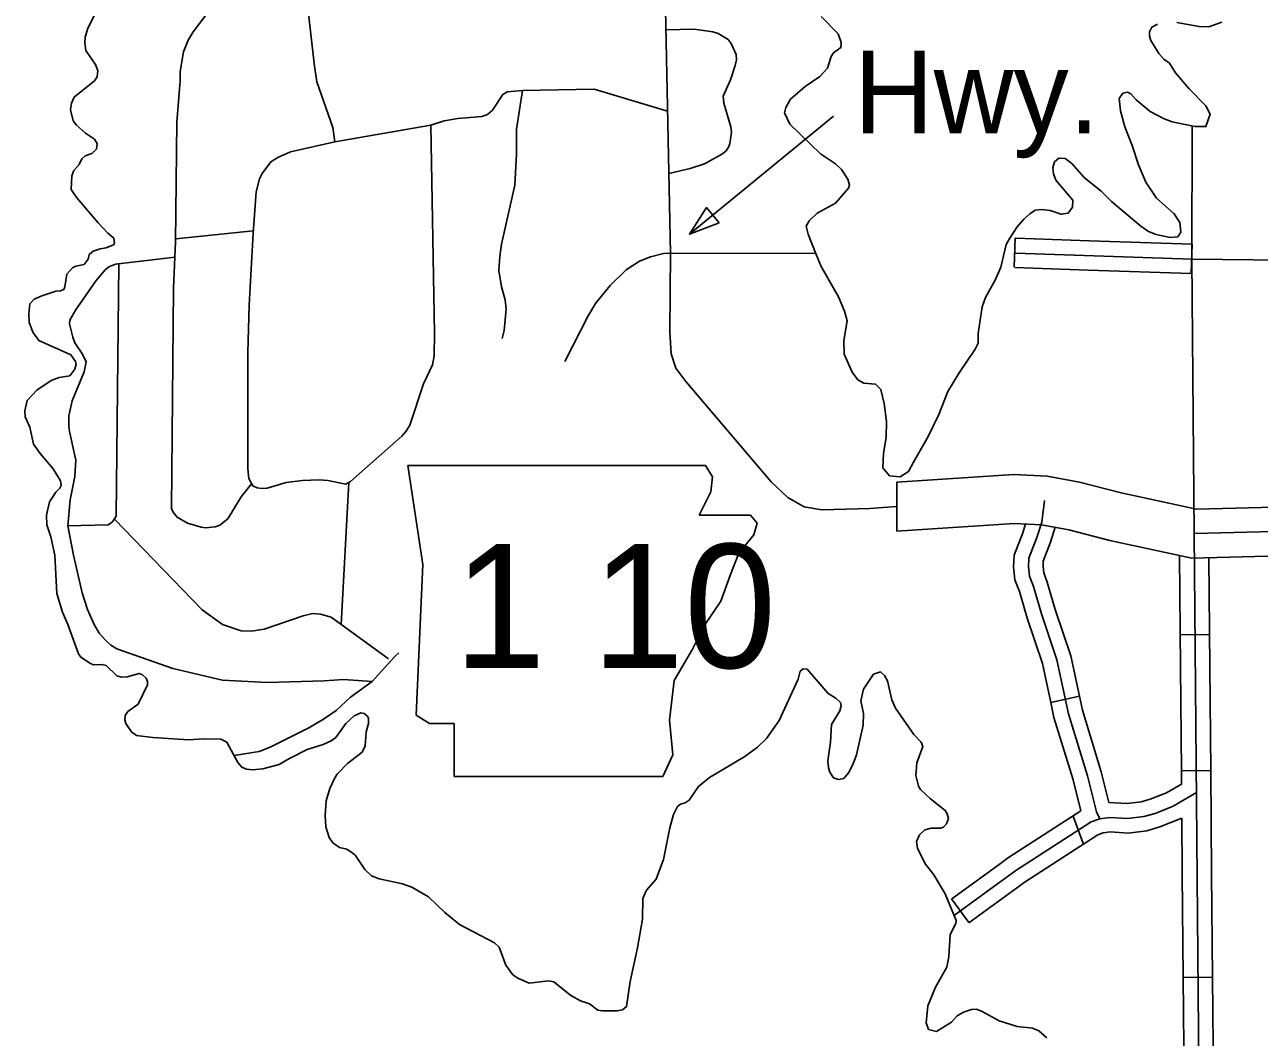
# Model space of a CAD drawing. Extents: x 1212896 to 1368412, y 378476 to 478763.
# Drawn here: x 1277715 to 1284025, y 418529 to 423706 of the extents above; entities that cross this region are included whole.
import ezdxf

# ---------------------------------------------------------------- set-up
doc = ezdxf.new("R2010")
doc.units = 0
for name, color, linetype in [('Level 10', 7, 'Continuous'), ('Level 21', 7, 'Continuous'), ('Level 31', 7, 'Continuous'), ('Level 33', 7, 'Continuous'), ('Level 34', 7, 'Continuous'), ('Level 41', 7, 'Continuous'), ('Level 45', 7, 'Continuous'), ('Level 6', 7, 'Continuous'), ('Level 9', 7, 'Continuous')]:
    doc.layers.add(name, color=color, linetype=linetype)

msp = doc.modelspace()

# ---------------------------------------------------------------- linework, layer by layer
at = {"layer": 'Level 10'}
msp.add_line((1282172.4, 421116.8), (1282172.4, 421367.4), dxfattribs=at)
for points in [[(1282172.4, 421367.4), (1282770.1, 421407.2), (1282941.3, 421398.3), (1283105.8, 421367.7), (1283318.5, 421312), (1283704, 421229.8), (1285029, 421263.9), (1286349.9, 421286.2), (1287347.8, 421287.9), (1287410.5, 421293.5), (1287461.7, 421317.1), (1287506.6, 421350.1), (1287557.5, 421394.6), (1287640.4, 421486.2), (1288541.4, 422580.1), (1288976.2, 422574.9), (1291369.4, 422522.6), (1291483.3, 422491.8), (1291554.6, 422451.7), (1291746.3, 422326.8), (1291873.3, 422270.7), (1291943.9, 422256), (1292782.2, 422130.1), (1293057.3, 422080.9)], [(1281015.5, 422538.4), (1281011.4, 422136.4), (1281019.2, 422022.6), (1281043.5, 421949.7), (1281094.1, 421882.6), (1281530.3, 421368.8), (1281614.9, 421288.5), (1281699.1, 421240.3), (1281789.1, 421225.3), (1282034.4, 421232.9), (1282172.4, 421242.1)], [(1292998.3, 421838), (1292741.8, 421883.4), (1291899.8, 422009.9), (1291796.4, 422031.4), (1291626.8, 422106.3), (1291425, 422237.8), (1291387.9, 422258.6), (1291333.5, 422273.4), (1288972, 422324.9), (1288658.2, 422328.7), (1287829.6, 421322.8), (1287733.1, 421216.1), (1287663.3, 421155), (1287589.4, 421100.7), (1287475.8, 421048.3), (1287359.1, 421037.9), (1286352.2, 421036.2), (1285034.3, 421014), (1283680.9, 420979.1), (1283260.7, 421068.7), (1283051.2, 421123.5), (1282911.8, 421149.5), (1282771.9, 421156.7), (1282172.4, 421116.8)]]:
    msp.add_lwpolyline(points, dxfattribs=at)
at = {"layer": 'Level 21'}
for p, q in [((1279673.2, 421453.1), (1279749.4, 420945.5)), ((1281229.7, 421393.9), (1281194.6, 421452.3)), ((1281221.2, 421317.7), (1281229.7, 421393.9)), ((1281162, 421199.3), (1281221.2, 421317.7)), ((1281424.2, 421199.3), (1281162, 421199.3)), ((1281458.1, 421157), (1281424.2, 421199.3)), ((1281365, 421004.8), (1281441.2, 421097.8)), ((1281441.2, 421097.8), (1281458.1, 421157)), ((1281322.7, 420894.8), (1281365, 421004.8)), ((1279749.4, 420945.5), (1279715.5, 420175.8)), ((1281272, 420759.4), (1281322.7, 420894.8)), ((1281187.4, 420632.6), (1281272, 420759.4)), ((1281128.2, 420514.1), (1281187.4, 420632.6)), ((1281035.1, 420353.4), (1281128.2, 420514.1)), ((1281009.8, 420150.4), (1281035.1, 420353.4)), ((1279715.5, 420175.8), (1279783.2, 420133.5)), ((1281026.7, 419972.8), (1281009.8, 420150.4)), ((1279783.2, 420133.5), (1279910.1, 420133.5)), ((1279910.1, 420133.5), (1279910.1, 419862.8)), ((1280975.9, 419862.8), (1281026.7, 419972.8)), ((1279910.1, 419862.8), (1280975.9, 419862.8))]:
    msp.add_line(p, q, dxfattribs=at)
msp.add_lwpolyline([(1279673.2, 421453.1), (1281194.6, 421452.3)], dxfattribs=at)
at = {"layer": 'Level 31'}
for p, q in [((1282772, 422466.7), (1282777, 422616.6)), ((1283682.6, 422583.5), (1283677.6, 422433.6)), ((1283682.6, 422583.5), (1283677.6, 422433.6))]:
    msp.add_line(p, q, dxfattribs=at)
for points in [[(1279319.5, 424501.1), (1279257.4, 424427.3), (1279226.9, 424374.9), (1279196.6, 424302.4), (1279177.2, 424235.1), (1279164.1, 424145.8), (1279161.2, 424013.4), (1279164.3, 423776.9), (1279195.7, 423493.5), (1279208.3, 423414.4), (1279289.1, 423180.6), (1279299.7, 423106.5)], [(1281015.6, 422536.8), (1280989.8, 423784.8), (1281047, 423853.6), (1281091.2, 423921.2), (1281104.1, 423948.5), (1281119.5, 423994.6), (1281156.1, 424145.7), (1281166.6, 424230.9), (1281165.5, 424257.3), (1281143.4, 424375.7), (1281132.9, 424468.3)], [(1278742.4, 423891.1), (1278575.8, 423670), (1278550.2, 423626.6), (1278525.8, 423567.3), (1278509.7, 423465.9), (1278510.1, 423419.7), (1278493, 423207.1), (1278486.1, 422595.1), (1278474.5, 422358.8), (1278465.3, 421233), (1278473.5, 421213), (1278493.6, 421187.8), (1278546, 421157.3), (1278616.8, 421136.8), (1278639.1, 421134.1), (1278687.6, 421139.5), (1278711.8, 421147.7), (1278753.6, 421179.8), (1278821.8, 421292.5), (1278873.1, 421359.2)], [(1280992, 423679.8), (1281136.1, 423682.4), (1281232.6, 423669.3), (1281258.6, 423660.6), (1281309.5, 423630), (1281325.9, 423609.1), (1281351.3, 423554.2), (1281352.6, 423526.1), (1281346.8, 423497), (1281321.5, 423424.6), (1281285.4, 423340), (1281287.5, 423304.7), (1281324.6, 423184), (1281326.9, 423155), (1281319.4, 423097.8), (1281313.5, 423083.7), (1281299.7, 423061.5), (1281281.9, 423045.2), (1281189.6, 422995.3), (1281116.3, 422970.6), (1281007.2, 422945.3)], [(1281000.6, 423264), (1280625.3, 423376.2), (1280258.9, 423369.3), (1280180.1, 423363.5), (1280158.3, 423348.3), (1280106.2, 423269.6), (1280080.4, 423246.3), (1280051.6, 423237), (1279929, 423225.8), (1279858.3, 423214.1), (1279790.7, 423192.4), (1279299.7, 423106.5), (1279073.8, 423055.2), (1279008.2, 423027.5), (1278973.5, 423004.2), (1278929.2, 422945.6), (1278915.4, 422918.4), (1278897.1, 422852.1), (1278881.9, 422639.4), (1278862.2, 422272.3), (1278855.3, 422030.7), (1278854.5, 421435.2), (1278860.9, 421386.1), (1278881.2, 421348.2), (1278902.4, 421338.3), (1278928.2, 421334.7), (1278954.5, 421337), (1279050.6, 421364.9), (1279135.3, 421375.7), (1279220, 421379.6), (1279263.9, 421376), (1279356.2, 421357.8), (1279379.7, 421371.1), (1279642.9, 421603.1), (1279663.7, 421627.4), (1279683.7, 421658.6), (1279752.3, 421869.8), (1279799.3, 421967.5), (1279807.9, 422012.7), (1279809.9, 422129), (1279790.7, 423192.4)], [(1280258.9, 423369.3), (1280228.7, 423172.5), (1280227.8, 423044.2), (1280219.2, 422884.8), (1280152, 422584.4), (1280142.6, 422521.1), (1280138.2, 422449.9), (1280151.9, 422365.9), (1280170.4, 422299.9), (1280175.8, 422250.8), (1280165.8, 422143.4), (1280155.2, 422102.2)], [(1278486.9, 422611.3), (1278882.9, 422652.7)], [(1282780.6, 422613.9), (1283154.9, 422601.3)], [(1283154.9, 422601.3), (1283682.6, 422583.5)], [(1278482.3, 422517.7), (1278178.2, 422481.3), (1278144.4, 422467.9), (1278125.6, 422452.7), (1278079.2, 422398.1), (1277973.8, 422245.8), (1277944.6, 422195.8), (1277943.5, 422177.1), (1277960.1, 422108.3), (1277971.3, 422080.3), (1278009.5, 422022.1), (1278029.1, 421982), (1278019.4, 421931.4), (1277957.9, 421783.5), (1277941.1, 421706.4), (1277939.5, 421653.1), (1277943.3, 421627), (1277976.5, 421479.9), (1277970.2, 421396.7), (1277947.3, 421277.2), (1277935.5, 421143.7), (1277963.8, 420993.6), (1278008.3, 420800.6), (1278035.3, 420716.2), (1278069.3, 420639.2), (1278094.7, 420595.8), (1278128.1, 420559.1), (1278155.3, 420534.5), (1278185.3, 420515.6), (1278471.4, 420414.2), (1278725.3, 420355.3), (1278953.8, 420343.5), (1279245.1, 420351.4), (1279344.3, 420358.5), (1279490.3, 420348.6)], [(1281757.7, 422538.3), (1280980.2, 422536.8), (1280912.5, 422518.5), (1280857.9, 422496.9), (1280789.4, 422453.2), (1280706.4, 422372.2), (1280667.9, 422325.7), (1280632.4, 422280.2), (1280595, 422217.7), (1280476.3, 421983.7)], [(1283680.1, 422507.2), (1282778.1, 422537.5)], [(1278196.1, 422483.4), (1278182.5, 421193.1), (1278162.9, 421164.4), (1278140.9, 421148.7), (1277935.5, 421143.7)], [(1283149.9, 422451.4), (1282775.6, 422464)], [(1283677.6, 422433.6), (1283149.9, 422451.4)], [(1279372.2, 421364.9), (1279332.5, 420640.2)], [(1278173.8, 421177.3), (1278621.4, 420714.2), (1278725.8, 420639), (1278821.8, 420607.9), (1278874.7, 420605.4), (1278939.4, 420615), (1279137.3, 420683.1), (1279186.1, 420695.6), (1279226, 420691.9), (1279281, 420677.4), (1279575, 420464.7)], [(1279627.8, 420494.1), (1279604.9, 420474), (1279490.3, 420348.6), (1279379.3, 420268.4), (1279306.1, 420199.5), (1279242.6, 420155.8), (1279166.2, 420111), (1278968.6, 420011.8), (1278913.9, 419990.3), (1278784.8, 419970.1)]]:
    msp.add_lwpolyline(points, dxfattribs=at)
at = {"layer": 'Level 33'}
msp.add_lwpolyline([(1286345.6, 422478.3), (1283680.1, 422507.2)], dxfattribs=at)
at = {"layer": 'Level 34'}
msp.add_lwpolyline([(1283692.3, 421104.5), (1283680.1, 422507.2)], dxfattribs=at)
at = {"layer": 'Level 41'}
msp.add_lwpolyline([(1281113, 422634.6), (1281848.4, 423239)], dxfattribs=at)
msp.add_lwpolyline([(1281263.5, 422692.3), (1281198.8, 422771.1), (1281113, 422634.6)], close=True, dxfattribs=at)
at = {"layer": 'Level 45'}
for p, q in [((1283770.6, 420587.8), (1283620.6, 420586.4)), ((1283105.5, 420272.6), (1282958.8, 420241)), ((1283776.6, 419892.7), (1283626.6, 419891.4)), ((1283125.1, 419519.2), (1283073.2, 419659.9)), ((1282540.6, 419116.5), (1282452.5, 419237.9)), ((1283785.8, 418836.7), (1283635.8, 418835.4))]:
    msp.add_line(p, q, dxfattribs=at)
for points in [[(1282926.5, 421273.9), (1282912.7, 421162.6), (1282888.7, 421083.8), (1282847.9, 420978.2), (1282845.8, 420934.1), (1282850.8, 420886), (1282871.3, 420833.1), (1282911.6, 420694.3), (1282989.8, 420459.6), (1283049.5, 420182.7), (1283146.5, 419866.1), (1283192.7, 419681.6), (1283210.6, 419646.4)], [(1282830.1, 421153.7), (1282816.4, 421108.7), (1282772.2, 420994.1), (1282769.3, 420931.9), (1282775.9, 420867.9), (1282798.9, 420808.6), (1282817.8, 420743.6)], [(1282981.7, 421136.5), (1282958.3, 421059.8), (1282920.9, 420962.8), (1282919.6, 420936.2), (1282923, 420903.4), (1282941.1, 420856.7), (1282961.8, 420785.4)], [(1283721.4, 417780.1), (1283692.3, 421104.5)], [(1283622, 420419.4), (1283616.9, 420992.8)], [(1283771.9, 420420.7), (1283767, 420981.4)], [(1282961.8, 420785.4), (1282981.9, 420716.2), (1283061, 420479.1), (1283105.5, 420272.6)], [(1282817.8, 420743.6), (1282838.7, 420671.5), (1282916.1, 420439.5), (1282958.8, 420241)], [(1283626.6, 419891.4), (1283622, 420419.4)], [(1283776.6, 419892.7), (1283771.9, 420420.7)], [(1282958.8, 420241), (1282975.5, 420163.5), (1283072.9, 419845.7), (1283112.7, 419686.4)], [(1283105.5, 420272.6), (1283120.8, 420201.3), (1283217.5, 419885.9), (1283256.5, 419729.7)], [(1283627.2, 419823.8), (1283626.6, 419891.4)], [(1283781.2, 419364.7), (1283776.6, 419892.7)], [(1283703.9, 419780), (1283584, 419710.5), (1283492.8, 419674), (1283435.7, 419657.2), (1283352.1, 419647.5), (1283260.4, 419652.9), (1283210.6, 419646.4), (1283165.9, 419629.9), (1282781.4, 419381.2), (1282467, 419153)], [(1283627.2, 419823.8), (1283550.5, 419779.4), (1283467.8, 419746.2), (1283420.4, 419732.4), (1283350, 419724.1), (1283256.5, 419729.7)], [(1283112.7, 419686.4), (1282738.2, 419444.3), (1282714, 419426.7)], [(1283628.7, 419649.1), (1283516.9, 419604.3), (1283450.4, 419584.9), (1283354.2, 419573.6), (1283263.1, 419579), (1283228.4, 419574.5)], [(1283631.2, 419363.4), (1283628.7, 419649.1)], [(1283231, 419575.4), (1283199, 419563.6), (1282823.1, 419320.5), (1282802.1, 419305.3)], [(1282714, 419426.7), (1282453.5, 419237.5)], [(1283635.8, 418835.4), (1283631.2, 419363.4)], [(1283785.8, 418836.7), (1283781.2, 419364.7)], [(1282802.1, 419305.3), (1282539.7, 419114.8)], [(1283640.4, 418307.4), (1283635.8, 418835.4)], [(1283790.4, 418308.8), (1283785.8, 418836.7)]]:
    msp.add_lwpolyline(points, dxfattribs=at)
at = {"layer": 'Level 6'}
for points in [[(1283681.6, 423188.4), (1283680.1, 422507.2), (1283692.3, 421104.5)], [(1283692.3, 421104.5), (1285040.6, 421139), (1285033.7, 422492.5)]]:
    msp.add_lwpolyline(points, dxfattribs=at)
at = {"layer": 'Level 9'}
for points in [[(1278075.5, 423761.5), (1278037.4, 423687.9), (1278022.9, 423641.7), (1278021.2, 423612.6), (1278027.6, 423573.6), (1278078.2, 423499), (1278088.5, 423470), (1278085.1, 423439.3), (1278071.1, 423418.7), (1277968.2, 423335.5), (1277954.5, 423305.3), (1277948.9, 423270.1), (1277962.4, 423215.2), (1277978.6, 423192.3), (1278024.9, 423150.7), (1278072.1, 423120.2), (1278084.3, 423099.2), (1278081.1, 423069.6), (1278057.9, 423047.9), (1278024.1, 423035.5), (1278006.1, 423020.7), (1277992.7, 422991), (1277965.1, 422959.7), (1277955.3, 422933.5), (1277953, 422863.8), (1277981.4, 422821.6), (1278089.5, 422693.5), (1278139.9, 422639.9), (1278171.1, 422614.2), (1278174.3, 422588.2), (1278168.4, 422581.1), (1278131.7, 422565.7), (1278100.8, 422559.3)], [(1281786.2, 423748.3), (1281872.9, 423659.1), (1281888.3, 423615.1), (1281886.6, 423589.1), (1281848.9, 423561.6), (1281837.2, 423543.4), (1281817.8, 423484.1), (1281779.4, 423440.6), (1281703.1, 423389.7), (1281628.9, 423325.8), (1281604.4, 423282.4), (1281598.7, 423255.3), (1281625.2, 423197.5), (1281782.4, 423045.9), (1281859.7, 422994.6), (1281889.9, 422965.9), (1281922.4, 422916.1), (1281929.7, 422885.1), (1281925.8, 422870), (1281858.8, 422793.2), (1281764.6, 422743.1), (1281724.1, 422703.5), (1281709.4, 422676.3), (1281719.8, 422634.4), (1281760.7, 422530.6)], [(1283375.9, 423088.1), (1283338, 423183.8), (1283315.2, 423264.8), (1283309.6, 423327.8), (1283328.3, 423356.1), (1283352.2, 423361.4), (1283368.2, 423352.5), (1283396.4, 423321.8), (1283467.9, 423262.4), (1283538.1, 423224.1), (1283579.1, 423208.5), (1283696.1, 423185.7), (1283751.9, 423185.3), (1283773.2, 423248.7), (1283751.8, 423291.5), (1283666.2, 423377.8), (1283596.5, 423460.2), (1283566.1, 423508.9), (1283537.9, 423529.7), (1283510.7, 423559.5), (1283471.1, 423625.2), (1283463.9, 423647.1), (1283463.7, 423670.2), (1283476.4, 423693.4), (1283504.2, 423708.7)], [(1283603.9, 423716.8), (1283717.8, 423696), (1283767.7, 423695.5), (1283834.2, 423719.3)], [(1281760.7, 422530.6), (1281786.3, 422469.7), (1281873.7, 422315.4), (1281904.4, 422240.6), (1281917.8, 422191.6), (1281900.9, 422091.2), (1281903.5, 422020.8), (1281943.4, 421930.4), (1281972.8, 421890.6), (1282002.9, 421872.9), (1282062.8, 421868.5), (1282091, 421840.8), (1282107.7, 421769.8), (1282119.6, 421677.7), (1282117.4, 421597.6), (1282104.3, 421514.2), (1282101.1, 421440.1), (1282135.7, 421400.4), (1282188.9, 421394.1), (1282232, 421422), (1282257.4, 421468.8), (1282331.8, 421599.9), (1282386.5, 421713.7), (1282433.2, 421831.4), (1282491.1, 421926.2), (1282573.6, 422047.4), (1282587.3, 422077.6), (1282588.8, 422127.7), (1282609.3, 422264.2), (1282625.8, 422311.4), (1282676.7, 422403.2), (1282704, 422465.6), (1282730.7, 422582.1), (1282749.3, 422615.4), (1282787.7, 422672.9), (1282822.2, 422711.4), (1282851.8, 422739.7), (1282879.5, 422758.1), (1282911.4, 422760.4), (1282955.4, 422755.9), (1283012.4, 422736.5), (1283048.3, 422742.8), (1283069.9, 422773.1), (1283071.5, 422808.2), (1282985.7, 422911.5), (1282973.4, 422943.4), (1282970.1, 422976.5), (1282978.8, 423004.6), (1283000.5, 423022.9), (1283032.4, 423022.2), (1283066.6, 422995.8), (1283129.2, 422925.1), (1283216.7, 422854.9), (1283270.1, 422801.3), (1283419, 422676.7), (1283459.2, 422649.1), (1283498.2, 422633.5), (1283569.2, 422618.2), (1283608.1, 422620.6), (1283624.8, 422644.8), (1283619.3, 422694.9), (1283589.9, 422739.7), (1283500.3, 422818.9), (1283445.6, 422900.4), (1283406.8, 422989.2), (1283375.9, 423088.1)], [(1278100.8, 422559.3), (1278064, 422547.9), (1278044.2, 422530.7), (1278039.5, 422507.6), (1278017.8, 422480.3), (1277975.6, 422471.8), (1277958.2, 422463.6), (1277929.6, 422430.2), (1277920.3, 422365), (1277914.4, 422352.9), (1277898.5, 422344.7), (1277874.6, 422343.5), (1277802, 422319.6), (1277762.3, 422302.2), (1277741.6, 422278.9), (1277735.1, 422227.7), (1277737.6, 422184.7), (1277757.1, 422133.8), (1277787.4, 422092), (1277950.8, 422017.6), (1277975, 421983.8), (1277977.2, 421969.8), (1277970.4, 421945.7), (1277944.9, 421911.4), (1277890.1, 421901.8), (1277849.4, 421886.3), (1277776.3, 421837.3), (1277727.7, 421784.8), (1277714.6, 421731.3), (1277717.6, 421701.5), (1277740.1, 421647.6), (1277759.9, 421561.7), (1277794.2, 421514), (1277861, 421435.5), (1277898.5, 421374.8), (1277900.7, 421350.8), (1277893.9, 421336.1), (1277874.2, 421315.4), (1277841.5, 421267.2), (1277825.5, 421198.6), (1277828, 421148.6), (1277848.6, 421087.7), (1277868.5, 420994.7), (1277878.4, 420798.4), (1277908.4, 420702.5), (1277935.9, 420639.7), (1277989.3, 420490), (1278001.5, 420473.1), (1278051.7, 420440.6)], [(1278051.7, 420440.6), (1278065.7, 420432.7), (1278109.6, 420435.2), (1278131.6, 420429.4), (1278185, 420377.9), (1278210, 420370.1), (1278238.9, 420371.4), (1278300.6, 420389.1), (1278317.6, 420382.8), (1278335.7, 420364.5), (1278342.9, 420347.5), (1278342.1, 420330.5), (1278294.2, 420232.7), (1278242.3, 420194.6), (1278228, 420173.9), (1278227.2, 420152.9), (1278232.4, 420133.5), (1278260.7, 420091.1), (1278286.8, 420072.3), (1278368.8, 420061.2), (1278551.4, 420050.1), (1278628.2, 420055), (1278716.9, 420053.9), (1278747, 420038.2), (1278803.9, 419933.6), (1278824.1, 419909.8), (1278849.2, 419900), (1278879.7, 419896.6), (1278932, 419900.9), (1279015.5, 419923.9), (1279064.1, 419953.5), (1279158.4, 420000.6), (1279239.9, 420026.5), (1279281.6, 420045), (1279304.3, 420062.3), (1279356, 420133.7), (1279398, 420172.5), (1279432.2, 420187.8), (1279449.7, 420185.1), (1279466.8, 420171.2), (1279471.9, 420159.2), (1279471.8, 420133.2), (1279459.7, 420090), (1279455.4, 420018.8), (1279439.8, 419986.6), (1279364.6, 419928.6)], [(1281066.3, 419721.5), (1281091.2, 419727.8), (1281111, 419741), (1281158.2, 419810.7), (1281215.6, 419856.8), (1281396, 419965.5), (1281459.4, 420012.3), (1281506.8, 420056.9), (1281571.7, 420148.8), (1281668.2, 420360.2), (1281677.8, 420400.4), (1281694.4, 420413.7), (1281714.6, 420410.8), (1281820.6, 420286.7), (1281860.8, 420263.1), (1281884.9, 420240.3), (1281888.3, 420223.2), (1281880.4, 420198.2), (1281838.7, 420128.7), (1281834.1, 420038.4), (1281819.1, 419943), (1281822.5, 419906), (1281829.7, 419884), (1281848, 419855.2), (1281874, 419847.4), (1281900.9, 419852.7), (1281926.2, 419881.5), (1281949, 419926.4), (1281965.5, 419973.7), (1282000.8, 420125.3), (1282001.2, 420184.5), (1281988.6, 420249.5), (1282001.9, 420309.7), (1282053, 420386.4), (1282089, 420396.9), (1282110.2, 420378.5), (1282124.2, 420351.1), (1282147.1, 420254.2), (1282165.5, 420211.3), (1282258.6, 420078), (1282296.9, 420038.4), (1282305.1, 420015), (1282274.1, 419931.9), (1282269.8, 419867.7), (1282283.3, 419812.8), (1282293.4, 419795.8), (1282344.8, 419748.3), (1282418.9, 419688), (1282430.4, 419672), (1282436.6, 419647.1), (1282426.9, 419619.9), (1282410.9, 419604), (1282396.1, 419598.4), (1282348.3, 419599), (1282315.5, 419589.7), (1282287.8, 419564.3)], [(1279364.6, 419928.6), (1279312.3, 419874), (1279300.5, 419854.8), (1279275.1, 419800.4), (1279254.8, 419738.1), (1279249.6, 419662.9), (1279254.2, 419604.8), (1279270.7, 419550.9), (1279289.9, 419523), (1279324.5, 419500), (1279361.1, 419490.7), (1279394.2, 419469), (1279406.3, 419458.1), (1279453.9, 419386.5), (1279487.1, 419353.8), (1279526.2, 419339.2), (1279646.2, 419313.4), (1279694.2, 419295.9), (1279778.5, 419246.7), (1279862.1, 419166.4), (1279937.5, 419106.1), (1280116, 419012.9), (1280139.2, 418990.1), (1280173.1, 418897.2), (1280210.5, 418848.6), (1280234.6, 418830.8), (1280293.7, 418806.4), (1280392.3, 418817.4), (1280419.3, 418812.7), (1280506.8, 418742.5), (1280556, 418715), (1280601, 418700.4), (1280644.2, 418667.8), (1280668.2, 418664.1), (1280742, 418663.9), (1280770.2, 418670), (1280790.7, 418686.5), (1280809.3, 418813.9), (1280846.5, 418985.7), (1280871.9, 419133.2), (1280874.8, 419238.5), (1280893.3, 419280.8), (1280942.6, 419337.4), (1280979.5, 419438), (1281012.7, 419600.7), (1281031, 419668), (1281050.5, 419708.3), (1281066.3, 419721.5)], [(1282287.8, 419564.3), (1282273.2, 419530.1), (1282278.6, 419495.1), (1282318.3, 419414.3), (1282360.7, 419359.7), (1282418.6, 419262.1), (1282475.8, 419126.4), (1282474, 419110.4), (1282444.7, 419054), (1282438.8, 418939.7), (1282427.4, 418888.4), (1282370.6, 418785.6), (1282330.7, 418690), (1282322.6, 418602.7), (1282334.9, 418568.8), (1282375.9, 418559.2), (1282451.2, 418606.1), (1282480.8, 418638.5), (1282512.6, 418657.9), (1282554.3, 418671.4), (1282579.2, 418672.6), (1282609.3, 418661.9), (1282695.5, 418612.8), (1282787.6, 418583.7), (1282866.5, 418575.5), (1282897.5, 418562.8), (1282938.5, 418526.5)]]:
    msp.add_lwpolyline(points, dxfattribs=at)

# ---------------------------------------------------------------- texts
at = {"layer": 'Level 21'}
msp.add_text('1 10', height=633.6, dxfattribs=at).set_placement((1279907, 420417.6))
at = {"layer": 'Level 41'}
msp.add_text('Hwy.', height=422.4, dxfattribs=at).set_placement((1281952.9, 423150.7))

doc.saveas('drawing.dxf')
